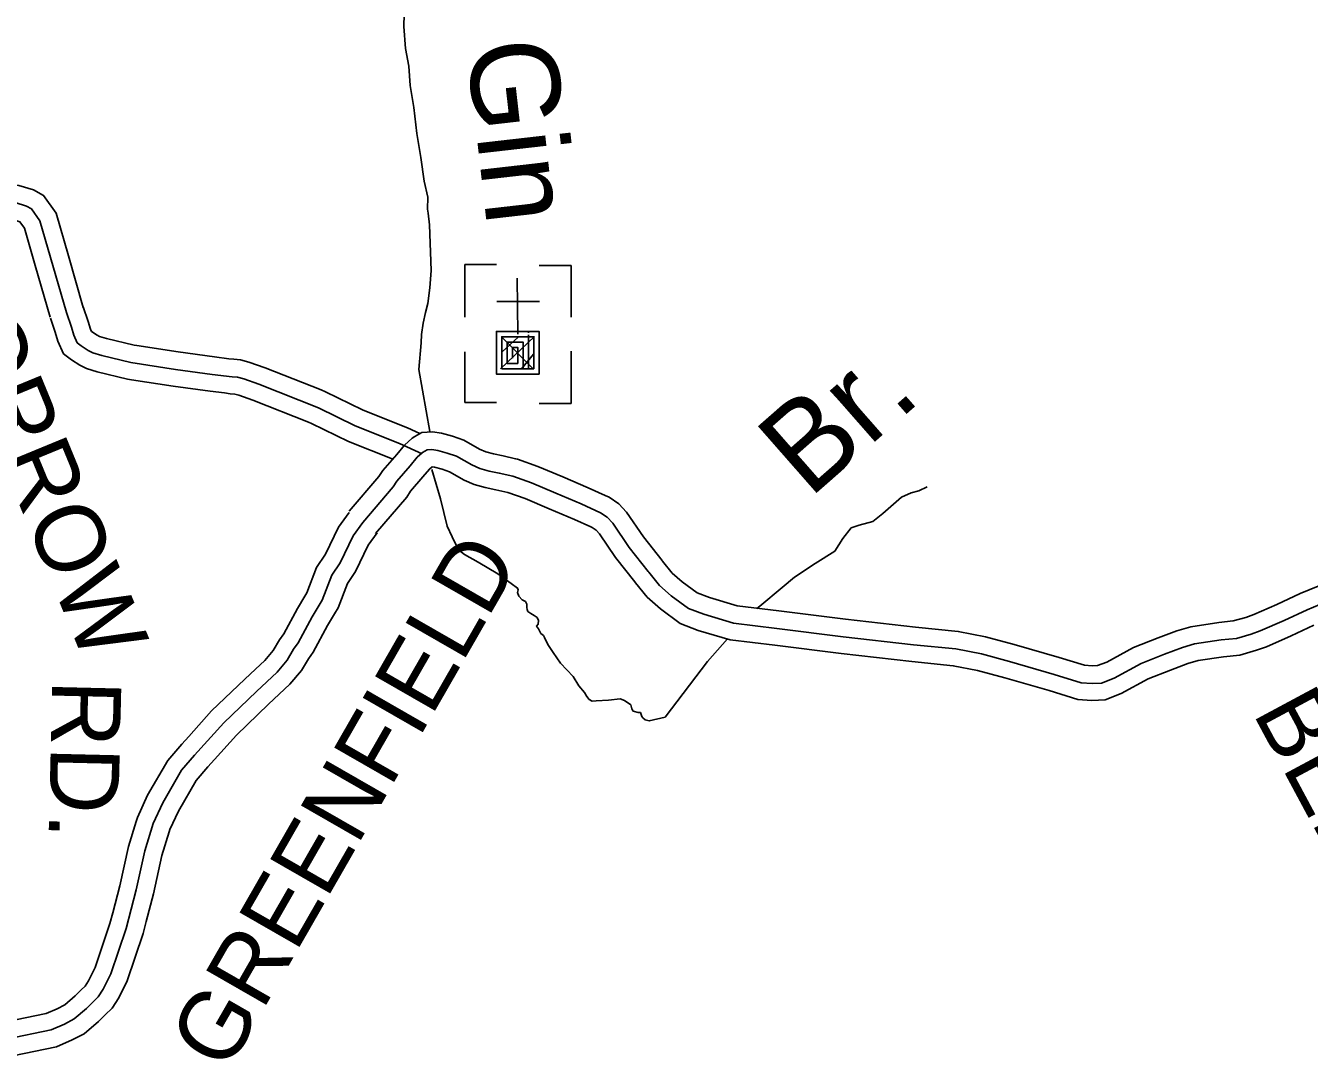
# Model space of a CAD drawing. Extents: x 1551132 to 1791609, y 378168 to 563823.
# Drawn here: x 1588389 to 1595259, y 490565 to 496096 of the extents above; entities that cross this region are included whole.
import ezdxf

# ---------------------------------------------------------------- set-up
doc = ezdxf.new("R2010")
doc.units = 0
for name, color, linetype in [('DESIGN - DRAINAGE - Bridges and Cross Drains Size Text', 7, 'Continuous'), ('DESIGN - ROW - Right-of-Way and Easement Labels', 7, 'Continuous'), ('DESIGN - TRANSPORTATION - Text', 7, 'Continuous'), ('DESIGN - UTILITIES - Cable (Underground) with Text', 7, 'Continuous'), ('SURVEY - PROPERTY - Owners', 7, 'Continuous'), ('SURVEY - TRANSPORTATION - Roads Text', 7, 'Continuous')]:
    doc.layers.add(name, color=color, linetype=linetype)

msp = doc.modelspace()

# ---------------------------------------------------------------- linework, layer by layer
at = {"layer": 'DESIGN - TRANSPORTATION - Text'}
for points in [[(1590415.784, 496224.04), (1590413.667, 496092.02), (1590421.758, 495973.842), (1590440.225, 495879.506), (1590446.549, 495775.361), (1590466.624, 495656.992), (1590482.39, 495518.688), (1590504.298, 495390.276), (1590522.256, 495263.94), (1590540.847, 495177.604), (1590539.822, 495113.594), (1590543.463, 495091.527), (1590550.455, 495029.392), (1590558.529, 494785.161), (1590553.063, 494693.208), (1590541.73, 494609.356), (1590528.98, 494561.538), (1590516.064, 494503.729), (1590507.114, 494443.844), (1590506.38, 494397.834), (1590494.114, 494255.972), (1590551.571, 493924.964)], [(1590562.02, 493721.225), (1590609.019, 493564.504), (1590645.577, 493418.234), (1590671.693, 493360.766), (1590706.142, 493291.922), (1590737.674, 493265.405), (1590810.931, 493224.212), (1590915.812, 493162.511), (1590986.91, 493111.351), (1591020.476, 493086.8), (1591024.309, 493076.734), (1591022.084, 493062.767), (1591027.759, 493042.666), (1591045.442, 493024.374), (1591063.258, 493014.082), (1591071.016, 492999.957), (1591070.733, 492981.956), (1591072.566, 492971.923), (1591076.399, 492961.856), (1591092.191, 492949.597), (1591109.999, 492939.305), (1591125.815, 492929.046), (1591133.548, 492912.921), (1591131.231, 492892.946), (1591123.082, 492883.07), (1591132.848, 492868.912), (1591146.406, 492842.686)], [(1592302.171, 492977.332), (1592317.629, 492990.24), (1592437.092, 493090.368), (1592503.899, 493145.32), (1592614.922, 493217.572), (1592719.861, 493283.915), (1592762.893, 493351.258), (1592807.759, 493408.56), (1592849.95, 493423.894), (1592922.173, 493442.744), (1592976.797, 493485.887), (1593033.52, 493534.997), (1593076.061, 493572.331), (1593128.377, 493595.498), (1593168.509, 493606.865), (1593212.8, 493628.166)], [(1591146.406, 492842.686), (1591160.222, 492832.461), (1591166.056, 492822.36), (1591183.422, 492784.068), (1591212.704, 492741.575), (1591251.753, 492684.932), (1591318.527, 492613.83), (1591349.684, 492563.312), (1591379.059, 492526.828), (1591392.725, 492506.594), (1591404.45, 492490.402), (1591420.299, 492482.143), (1591442.299, 492483.793), (1591508.264, 492486.735), (1591570.304, 492493.744), (1591594.137, 492485.36), (1591627.703, 492460.818), (1591633.378, 492440.717), (1591641.169, 492428.584), (1591667.01, 492420.167), (1591678.993, 492419.975), (1591686.66, 492399.841), (1591692.518, 492391.75), (1591704.343, 492381.558), (1591726.217, 492375.199), (1591810.998, 492396.1), (1592037.668, 492692.758), (1592145.324, 492814.569)]]:
    msp.add_lwpolyline(points, dxfattribs=at)
at = {"layer": 'DESIGN - UTILITIES - Cable (Underground) with Text'}
for p, q in [((1590738.633, 494817.095), (1590909.712, 494817.098)), ((1590738.633, 494817.095), (1590738.636, 494674.534)), ((1591137.808, 494812.834), (1591308.887, 494812.837)), ((1591308.933, 494535.365), (1591308.887, 494812.837)), ((1590738.634, 494791.486), (1590738.638, 494535.139)), ((1591138.87, 494620.064), (1590910.765, 494620.06)), ((1590738.641, 494350.552), (1590738.645, 494078.672)), ((1591308.898, 494074.414), (1591308.936, 494353.428)), ((1590738.645, 494078.672), (1590909.723, 494078.674)), ((1591137.82, 494074.411), (1591308.898, 494074.414))]:
    msp.add_line(p, q, dxfattribs=at)
for points in [[(1591020.374, 494743.973), (1591022.887, 494444.633)], [(1591022.753, 494463.642), (1591022.795, 494459.375), (1591136.847, 494459.377), (1591136.851, 494231.273), (1590908.746, 494231.269), (1590908.743, 494459.374), (1591079.821, 494459.376), (1591079.821, 494451.543)], [(1591112.647, 494432.885), (1590930.704, 494260.178)], [(1590936.86, 494429.807), (1591103.408, 494261.723)], [(1591079.821, 494441.601), (1591079.824, 494259.789), (1590937.263, 494259.787), (1590937.26, 494430.857), (1591108.339, 494430.859), (1591108.341, 494259.789), (1591051.315, 494259.788), (1591051.313, 494402.35), (1590965.77, 494402.348), (1590965.771, 494288.296), (1591022.798, 494288.297), (1591022.796, 494373.832), (1590994.287, 494373.832), (1590994.288, 494316.814)], [(1591024.779, 494429.808), (1590938.403, 494349.63)], [(1591106.49, 494337.316), (1591043.257, 494260.18)]]:
    msp.add_lwpolyline(points, dxfattribs=at)
at = {"layer": 'SURVEY - PROPERTY - Owners'}
for points in [[(1587357.263, 494752.091), (1587410.829, 494943.296), (1587513.16, 495085.458), (1587571.492, 495150.285), (1587659.373, 495204.661), (1587710.838, 495216.445), (1587793.353, 495235.354), (1587908.9, 495255.763), (1588021.339, 495258.755), (1588218.81, 495258.505), (1588240.034, 495255.772), (1588352.49, 495241.296), (1588431.43, 495217.346), (1588485.079, 495187.62), (1588551.869, 495092.301), (1588617.659, 494864.545), (1588697.815, 494587.013)], [(1587438.828, 494745.716), (1587494.91, 494898.703), (1587586.683, 495026.198), (1587632.565, 495077.191), (1587695.672, 495116.243), (1587812.094, 495142.91), (1587918.409, 495161.686), (1588022.539, 495164.461), (1588212.71, 495164.219), (1588332.649, 495148.777), (1588394.481, 495130.018), (1588420.347, 495115.685), (1588465.637, 495051.05), (1588607.225, 494560.845)], [(1587543.35, 494718.94), (1587575.791, 494855.802), (1587657.415, 494969.197), (1587691.322, 495006.873), (1587730.596, 495031.182), (1587752.137, 495036.116), (1587830.119, 495053.983), (1587927.55, 495071.183), (1588023.689, 495073.75), (1588206.843, 495073.517), (1588216.41, 495072.283), (1588313.557, 495059.775), (1588358.265, 495046.208), (1588382.689, 495011.365), (1588439.929, 494813.202), (1588520.077, 494535.678)], [(1588607.225, 494560.845), (1588634, 494483.202), (1588647.099, 494439.776), (1588665.049, 494398.7), (1588686.882, 494382.416), (1588724.631, 494357.932), (1588748.505, 494345.632), (1588796.387, 494331.048), (1588952.092, 494293.147), (1589191.886, 494256.263), (1589387.757, 494229.904), (1589493.704, 494216.637), (1589523.703, 494214.279), (1589556.128, 494205.737), (1589637.376, 494176.878), (1589956.21, 494050.916), (1590153.28, 493954.439), (1590390.399, 493859.487), (1590511.372, 493804.794)], [(1588696.365, 494591.588), (1588723.739, 494512.203), (1588735.747, 494472.385), (1588741.405, 494459.443), (1588771.996, 494439.601), (1588784.121, 494433.351), (1588821.295, 494422.034), (1588970.45, 494385.724), (1588984.5, 494383.558), (1589205.344, 494349.599), (1589399.898, 494323.415), (1589476.888, 494313.773), (1589503.262, 494310.473), (1589539.536, 494307.623), (1589583.969, 494295.914), (1589670.483, 494265.18), (1589970.935, 494146.486), (1589994.326, 494137.244), (1590191.588, 494040.675), (1590427.324, 493946.272), (1590432.607, 493943.889), (1590499.189, 493913.78)], [(1588521.477, 494531.27), (1588547.668, 494455.309), (1588561.818, 494408.4), (1588591.559, 494340.356), (1588635.033, 494307.922), (1588679.065, 494279.363), (1588714.248, 494261.246), (1588772.429, 494243.521), (1588934.426, 494204.086), (1588956.358, 494200.711), (1589178.945, 494166.477), (1589376.074, 494139.952), (1589453.897, 494130.201), (1589484.504, 494126.368), (1589508.47, 494124.485), (1589529.345, 494118.985), (1589605.526, 494091.926), (1589902.953, 493974.431), (1589919.544, 493967.873), (1590116.431, 493871.487), (1590350.159, 493777.893)]]:
    msp.add_lwpolyline(points, dxfattribs=at)
at = {"layer": 'SURVEY - TRANSPORTATION - Roads Text'}
for points in [[(1590121.297, 493497.794), (1590279.185, 493683.507), (1590299.827, 493715.825), (1590374.791, 493801.91), (1590416.807, 493851.762), (1590457.398, 493888.721), (1590471.781, 493896.929), (1590509.422, 493918.397), (1590566.562, 493922.205), (1590614.919, 493915.647), (1590673.185, 493898.655), (1590733.7, 493878.562), (1590818.431, 493829.795), (1590851.855, 493815.686), (1590892.379, 493803.869), (1590943.745, 493793.802), (1591010.843, 493778.135), (1591022.21, 493775.477), (1591129.382, 493737.742), (1591263.512, 493681.149), (1591400.101, 493623.156), (1591490.557, 493581.955), (1591512.081, 493572.155), (1591563.513, 493537.021), (1591604.987, 493491.77), (1591695.543, 493359.816), (1591794.841, 493234.155)], [(1590193.137, 493436.717), (1590355.183, 493627.331), (1590375.525, 493659.173), (1590446.398, 493740.559), (1590484.889, 493786.235), (1590513.163, 493811.977), (1590537.313, 493825.753), (1590563.329, 493827.486), (1590595.278, 493823.153), (1590645.118, 493808.619), (1590694.934, 493792.077), (1590776.424, 493745.176), (1590820.223, 493726.692), (1590870.063, 493712.158), (1590923.945, 493701.591), (1590995.752, 493684.824), (1591095.366, 493649.748), (1591226.763, 493594.314), (1591362.126, 493536.837), (1591465.616, 493489.703), (1591501.348, 493465.294), (1591530.997, 493432.943), (1591619.595, 493303.84), (1591720.868, 493175.687)], [(1590262.244, 493377.966), (1590428.298, 493573.288), (1590448.348, 493604.672), (1590515.288, 493681.541), (1590550.387, 493723.192), (1590564.254, 493735.817), (1590576.378, 493734.175), (1590618.119, 493722), (1590657.643, 493708.883), (1590736.016, 493663.774), (1590789.79, 493641.073), (1590848.597, 493623.931), (1590904.896, 493612.889), (1590968.777, 493597.972), (1590970.294, 493597.622), (1591062.642, 493565.105), (1591191.405, 493510.778), (1591325.594, 493453.802), (1591413.892, 493413.584), (1591420.917, 493410.384), (1591441.549, 493396.292), (1591459.816, 493376.358), (1591546.539, 493249.988), (1591649.703, 493119.443)], [(1590119.664, 493489.91), (1590063.207, 493411.925), (1589993.692, 493267.479), (1589946.135, 493196.911), (1589894.686, 493061.374), (1589883.819, 493043.349), (1589843.97, 492977.264), (1589771.138, 492841.943), (1589747.547, 492809.809), (1589713.923, 492752.974), (1589668.807, 492699.49), (1589618.917, 492652.288), (1589562.235, 492598.662), (1589384.064, 492428.932), (1589261.675, 492292.379), (1589225.518, 492252.053), (1589149.811, 492164.117), (1589041.897, 491978.554), (1588987.348, 491859.692), (1588980.381, 491836.817), (1588939.632, 491702.963), (1588893.175, 491493.541), (1588855.542, 491349.087), (1588840.376, 491290.894), (1588760.469, 491056.355), (1588725.712, 490984.895), (1588707.537, 490956.719), (1588686.521, 490936.46), (1588653.438, 490904.567), (1588598.256, 490856.366), (1588558.099, 490835.682), (1588498.775, 490809.857), (1588283.714, 490765.572)], [(1590193.137, 493436.717), (1590141.43, 493365.29), (1590072.582, 493222.228), (1590027.216, 493154.91), (1589976.584, 493021.54), (1589922.793, 492932.321), (1589848.012, 492793.375), (1589823.329, 492759.75), (1589788.138, 492700.265)], [(1590269.51, 493381.424), (1590222.745, 493316.814), (1590154.588, 493175.186), (1590111.497, 493111.251), (1590061.723, 492980.139), (1590042.249, 492947.83), (1590004.725, 492885.603), (1589927.918, 492742.883), (1589902.102, 492707.715), (1589865.278, 492645.48), (1589803.496, 492572.236), (1589746.047, 492517.893), (1589689.598, 492464.492), (1589516.952, 492300.012), (1589399.422, 492168.901), (1589364.506, 492129.933), (1589301.141, 492056.348), (1589206.309, 491893.268), (1589160.685, 491793.849), (1589157.352, 491782.924), (1589118.695, 491655.921), (1589073.054, 491450.165), (1589034.555, 491302.436), (1589017.672, 491237.66), (1588931.865, 490985.786), (1588887.2, 490893.951), (1588851.359, 490838.391), (1588814.91, 490803.257), (1588778.56, 490768.222), (1588702.987, 490702.212), (1588637.455, 490668.453), (1588554.949, 490632.535), (1588321.029, 490584.376)], [(1595353.732, 493116.621), (1595209.036, 493057.102), (1595084.78, 492998.776), (1594961.766, 492944.841), (1594919.276, 492929.782), (1594851.511, 492910.273), (1594775.396, 492902.398), (1594624.308, 492879.689), (1594550.368, 492858.055), (1594449.37, 492820.187), (1594318.273, 492767.994), (1594174.843, 492690.601), (1594125.369, 492671.275), (1594097.011, 492669.525), (1594055.996, 492673.117), (1593919.341, 492715.209), (1593678.871, 492784.161), (1593525.425, 492826.095), (1593379.912, 492854.188), (1593150.417, 492876.746), (1592775.968, 492919.589), (1592420.684, 492964.165), (1592196.515, 492991.549), (1592048.427, 493035.266), (1591982.12, 493060.942), (1591902.697, 493119.002), (1591849.148, 493165.97), (1591797.691, 493230.588), (1591794.616, 493234.438)], [(1595382.29, 493026.41), (1595247.026, 492970.767), (1595123.746, 492912.899), (1594996.49, 492857.105), (1594948.092, 492839.955), (1594869.543, 492817.346), (1594787.262, 492808.829), (1594644.649, 492787.395), (1594580.2, 492768.536), (1594483.361, 492732.227), (1594358.23, 492682.409), (1594214.534, 492604.873), (1594145.919, 492578.073), (1594095.795, 492574.981), (1594037.804, 492580.056), (1593892.466, 492624.824), (1593653.447, 492693.359), (1593504.025, 492734.193), (1593366.337, 492760.777), (1593140.451, 492782.977), (1592764.743, 492825.962), (1592409.101, 492870.587), (1592177.323, 492898.896), (1592018.002, 492945.931), (1591936.496, 492977.49), (1591843.673, 493045.35), (1591780.641, 493100.635), (1591723.934, 493171.836), (1591720.868, 493175.687)], [(1595283.575, 492887.715), (1595161.237, 492830.288), (1595029.89, 492772.703), (1594975.807, 492753.536), (1594886.893, 492727.944), (1594798.678, 492718.818), (1594664.215, 492698.609), (1594608.899, 492682.417), (1594516.06, 492647.608), (1594396.671, 492600.082), (1594252.716, 492522.405), (1594165.685, 492488.412), (1594094.628, 492484.028), (1594020.305, 492490.529), (1593866.617, 492537.871), (1593628.989, 492606.006), (1593483.443, 492645.782), (1593353.279, 492670.916), (1593130.859, 492692.775), (1592753.943, 492735.892), (1592397.96, 492780.56), (1592158.857, 492809.769), (1591988.736, 492859.987), (1591892.605, 492897.213), (1591786.891, 492974.498), (1591714.734, 493037.783), (1591652.986, 493115.318), (1591649.919, 493119.168)], [(1589788.138, 492700.265), (1589734.847, 492637.096), (1589624.683, 492532.877), (1589449.221, 492365.722), (1589293.666, 492192.176), (1589224.009, 492111.274), (1589122.511, 491936.736), (1589072.338, 491827.408), (1589027.43, 491679.896), (1588981.373, 491472.274), (1588927.307, 491264.794), (1588844.509, 491021.754), (1588804.893, 490940.302), (1588778.052, 490898.701), (1588714.787, 490837.716), (1588649.605, 490780.781), (1588597.006, 490753.688), (1588526.316, 490722.913), (1588285.022, 490673.228)]]:
    msp.add_lwpolyline(points, dxfattribs=at)

# ---------------------------------------------------------------- texts
at = {"layer": 'DESIGN - DRAINAGE - Bridges and Cross Drains Size Text'}
for s, height, rotation, p in [('Gin', 475.0119, 276.5034778, (1590746.567, 496000.017)), ('Br.', 474.9993, 41.2706583, (1592582.398, 493560.847))]:
    msp.add_text(s, height=height, rotation=rotation, dxfattribs=at).set_placement(p)
at = {"layer": 'DESIGN - ROW - Right-of-Way and Easement Labels'}
for s, height, rotation, p in [('MORROW', 370.0068, 292.4012056, (1587808.853, 494857.194)), ('GREENFIELD', 370.0053, 60.1388, (1589465.069, 490487.583)), ('RD.', 370.0096, 268.6509611, (1588531.959, 492598.136)), ('BELL', 370.0053, 298.2311889, (1594952.85, 492419.803))]:
    msp.add_text(s, height=height, rotation=rotation, dxfattribs=at).set_placement(p)

doc.saveas('drawing.dxf')
